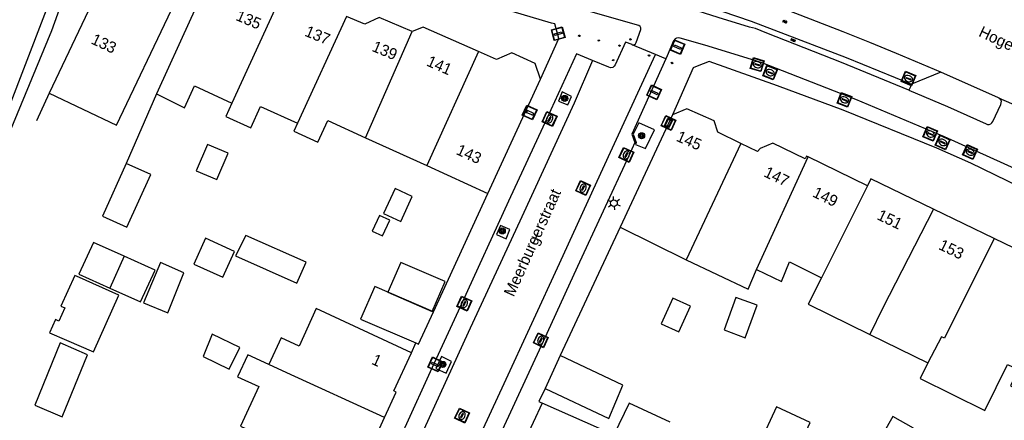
# Model space of a CAD drawing. Header units: metres. Extents: x 93870 to 95789, y 463036 to 464040.
# Tile 279 of 344: x 95422 to 95510, y 463244 to 463280. Entities that reach past the tile are written whole.
import ezdxf
from ezdxf.enums import TextEntityAlignment as Align

# ---------------------------------------------------------------- set-up
doc = ezdxf.new("R2010")
doc.units = ezdxf.units.M
doc.header["$LTSCALE"] = 25.4
for name, color, linetype in [('B_BEBOUWINGSGRENS_0', 1, 'Continuous'), ('B_LUIFEL_1', 200, 'Continuous'), ('B_TUSSENMUUR_0', 7, 'Continuous'), ('G_GRENS_ALGEMEEN_0', 7, 'Continuous'), ('Q_BOOM_0', 3, 'Continuous'), ('Q_GASPUT_0', 7, 'Continuous'), ('Q_INSPECTIE_OF_RIOOLPUT_0', 253, 'Continuous'), ('Q_KOLK_0', 254, 'Continuous'), ('Q_LICHTMAST_0', 2, 'Continuous'), ('Q_PEILBUIS_0', 2, 'Continuous'), ('Q_STRAATNAAMBORD_0', 7, 'Continuous'), ('Q_VERKEERSBORDPAAL_0', 40, 'Continuous'), ('Q_WATERLEIDINGPUT_0', 5, 'Continuous'), ('S_GBKN_SYMBOOL_GV_GROOT_0', 7, 'Continuous'), ('S_GBKN_SYMBOOL_OV_GROOT_0', 7, 'Continuous'), ('T_CULTUURGRENS_0', 76, 'Continuous'), ('T_HEK_0', 57, 'Continuous'), ('T_HEK_LIJN_0', 6, 'Continuous'), ('T_MUUR_30CM_0', 10, 'Continuous'), ('T_MUUR_30CM_LIJN_0', 10, 'Continuous'), ('T_WALBESCHERMING_0', 45, 'Continuous'), ('V_WEGGRENS_0', 7, 'Continuous'), ('Z_GBKN_HUISNUMMER_0', 252, 'Continuous'), ('Z_STRAATNAAM_0', 252, 'Continuous')]:
    doc.layers.add(name, color=color, linetype=linetype)
doc.layers.add('Q_PAAL_STEEN_0', color=7, linetype='Continuous', true_color=0xa97373)
doc.layers.add('Q_PAALTJE_0', color=7, linetype='Continuous', true_color=0x666666)

# ---------------------------------------------------------------- blocks, each defined once
blk = doc.blocks.new('Q_STRAATNAAMBORD')
for points in [[(-0.5, 0.5), (0.5, 0.5), (0.5, -0.5), (-0.5, -0.5)], [(-0.369, 0.22), (0.358, 0.22), (0.358, -0.214), (-0.369, -0.214)]]:
    blk.add_lwpolyline(points, close=True)
for points in [[(-0.442, 0.464), (0.438, 0.464, -0.414214), (0.459, 0.442), (0.459, -0.437, -0.414214), (0.438, -0.459), (-0.442, -0.459, -0.414214), (-0.463, -0.437), (-0.463, 0.442), (-0.463, 0.444), (-0.463, 0.446), (-0.463, 0.448), (-0.462, 0.45), (-0.461, 0.451), (-0.46, 0.453), (-0.459, 0.455), (-0.458, 0.456), (-0.457, 0.457), (-0.456, 0.459), (-0.454, 0.46), (-0.453, 0.461), (-0.451, 0.462), (-0.449, 0.462), (-0.447, 0.463), (-0.446, 0.463), (-0.444, 0.464), (-0.442, 0.464)], [(-0.287, 0.16), (0.281, 0.16, -0.414214), (0.303, 0.139), (0.303, -0.134, -0.414214), (0.281, -0.156), (-0.287, -0.156, -0.414214), (-0.308, -0.134), (-0.308, 0.139), (-0.308, 0.14), (-0.308, 0.142), (-0.307, 0.144), (-0.307, 0.146), (-0.306, 0.148), (-0.305, 0.149), (-0.304, 0.151), (-0.303, 0.152), (-0.302, 0.154), (-0.3, 0.155), (-0.299, 0.156), (-0.297, 0.157), (-0.296, 0.158), (-0.294, 0.159), (-0.292, 0.159), (-0.29, 0.16), (-0.288, 0.16), (-0.287, 0.16)]]:
    blk.add_lwpolyline(points, format="xyb")
blk = doc.blocks.new('Q_LICHTMAST')
for points in [[(-0.26, 0.15), (-0.52, 0.3)], [(0, 0.3), (0, 0.6)], [(0.26, 0.15), (0.52, 0.3)], [(-0.26, -0.15), (-0.52, -0.3)], [(0, -0.3), (0, -0.6)], [(0.26, -0.15), (0.52, -0.3)]]:
    blk.add_lwpolyline(points)
blk.add_circle((0, 0), 0.3)
blk = doc.blocks.new('Q_VERKEERSBORDPAAL')
for points in [[(-0.5, 0.5), (0.5, 0.5), (0.5, -0.5), (-0.5, -0.5)], [(-0.08, 0.333), (0.071, 0.333), (0.071, -0.329), (-0.08, -0.329)]]:
    blk.add_lwpolyline(points, close=True)
blk.add_lwpolyline([(-0.442, 0.464), (0.438, 0.464, -0.414214), (0.459, 0.442), (0.459, -0.437, -0.414214), (0.438, -0.459), (-0.442, -0.459, -0.414214), (-0.463, -0.437), (-0.463, 0.442), (-0.463, 0.444), (-0.463, 0.446), (-0.463, 0.448), (-0.462, 0.45), (-0.461, 0.451), (-0.46, 0.453), (-0.459, 0.455), (-0.458, 0.456), (-0.457, 0.457), (-0.456, 0.459), (-0.454, 0.46), (-0.453, 0.461), (-0.451, 0.462), (-0.449, 0.462), (-0.447, 0.463), (-0.446, 0.463), (-0.444, 0.464), (-0.442, 0.464)], format="xyb")
blk = doc.blocks.new('Q_PAAL_STEEN')
for points in [[(-0.5, 0.5), (0.5, 0.5), (0.5, -0.5), (-0.5, -0.5)], [(-0.08, 0.333), (0.071, 0.333), (0.071, -0.329), (-0.08, -0.329)]]:
    blk.add_lwpolyline(points, close=True)
blk.add_lwpolyline([(-0.442, 0.464), (0.438, 0.464, -0.414214), (0.459, 0.442), (0.459, -0.437, -0.414214), (0.438, -0.459), (-0.442, -0.459, -0.414214), (-0.463, -0.437), (-0.463, 0.442), (-0.463, 0.444), (-0.463, 0.446), (-0.463, 0.448), (-0.462, 0.45), (-0.461, 0.451), (-0.46, 0.453), (-0.459, 0.455), (-0.458, 0.456), (-0.457, 0.457), (-0.456, 0.459), (-0.454, 0.46), (-0.453, 0.461), (-0.451, 0.462), (-0.449, 0.462), (-0.447, 0.463), (-0.446, 0.463), (-0.444, 0.464), (-0.442, 0.464)], format="xyb")
blk = doc.blocks.new('Q_PAALTJE')
at = {"color": 251, "true_color": 0x666666, "xscale": 0.1, "yscale": 0.1, "zscale": 0.01}
blk.add_blockref('Q_PAAL_STEEN', (0, 0), dxfattribs=at)
blk = doc.blocks.new('Q_INSPECTIE_OF_RIOOLPUT')
blk.add_lwpolyline([(-0.5, 0.5), (0.5, 0.5), (0.5, -0.5), (-0.5, -0.5)], close=True)
for points in [[(-0.442, 0.464), (0.438, 0.464, -0.414214), (0.459, 0.442), (0.459, -0.437, -0.414214), (0.438, -0.459), (-0.442, -0.459, -0.414214), (-0.463, -0.437), (-0.463, 0.442), (-0.463, 0.444), (-0.463, 0.446), (-0.463, 0.448), (-0.462, 0.45), (-0.461, 0.451), (-0.46, 0.453), (-0.459, 0.455), (-0.458, 0.456), (-0.457, 0.457), (-0.456, 0.459), (-0.454, 0.46), (-0.453, 0.461), (-0.451, 0.462), (-0.449, 0.462), (-0.447, 0.463), (-0.446, 0.463), (-0.444, 0.464), (-0.442, 0.464)], [(-0.345, 0.105, 0.380426), (-0.276, -0.18)], [(-0.008, 0.266, 0.240218), (-0.345, 0.105)], [(-0.194, 0.045, 0.853344), (-0.194, -0.032)], [(0.331, 0.111, 0.240191), (-0.008, 0.266)], [(0.185, -0.032, 0.849746), (0.185, 0.045)], [(0.267, -0.176, 0.380426), (0.331, 0.111)], [(-0.276, -0.18, 0.148452), (0.012, -0.257)], [(0.012, -0.257, 0.131742), (0.267, -0.176)]]:
    blk.add_lwpolyline(points, format="xyb")
for points in [[(-0.194, 0.045), (0.185, 0.045)], [(0.185, -0.032), (-0.194, -0.032)]]:
    blk.add_lwpolyline(points)
blk = doc.blocks.new('Q_KOLK')
blk.add_lwpolyline([(-0.5, 0.5), (0.5, 0.5), (0.5, -0.5), (-0.5, -0.5)], close=True)
for points in [[(-0.442, 0.464), (0.438, 0.464, -0.414214), (0.459, 0.442), (0.459, -0.437, -0.414214), (0.438, -0.459), (-0.442, -0.459, -0.414214), (-0.463, -0.437), (-0.463, 0.442, -0.414214), (-0.442, 0.464)], [(-0.345, 0.105, 0.380426), (-0.276, -0.18)], [(-0.008, 0.266, 0.240218), (-0.345, 0.105)], [(-0.194, 0.045, 0.853344), (-0.194, -0.032)], [(0.331, 0.111, 0.240191), (-0.008, 0.266)], [(0.185, -0.032, 0.849746), (0.185, 0.045)], [(0.267, -0.176, 0.380426), (0.331, 0.111)], [(-0.276, -0.18, 0.148452), (0.012, -0.257)], [(0.012, -0.257, 0.131742), (0.267, -0.176)]]:
    blk.add_lwpolyline(points, format="xyb")
for points in [[(-0.194, 0.045), (0.185, 0.045)], [(0.185, -0.032), (-0.194, -0.032)]]:
    blk.add_lwpolyline(points)
blk = doc.blocks.new('Q_WATERLEIDINGPUT')
blk.add_lwpolyline([(-0.5, 0.5), (0.5, 0.5), (0.5, -0.5), (-0.5, -0.5)], close=True)
for points in [[(-0.442, 0.464), (0.438, 0.464, -0.414214), (0.459, 0.442), (0.459, -0.437, -0.414214), (0.438, -0.459), (-0.442, -0.459, -0.414214), (-0.463, -0.437), (-0.463, 0.442), (-0.463, 0.444), (-0.463, 0.446), (-0.463, 0.448), (-0.462, 0.45), (-0.461, 0.451), (-0.46, 0.453), (-0.459, 0.455), (-0.458, 0.456), (-0.457, 0.457), (-0.456, 0.459), (-0.454, 0.46), (-0.453, 0.461), (-0.451, 0.462), (-0.449, 0.462), (-0.447, 0.463), (-0.446, 0.463), (-0.444, 0.464), (-0.442, 0.464)], [(-0.345, 0.105, 0.380426), (-0.276, -0.18)], [(-0.008, 0.266, 0.240218), (-0.345, 0.105)], [(-0.194, 0.045, 0.853344), (-0.194, -0.032)], [(0.331, 0.111, 0.240191), (-0.008, 0.266)], [(0.185, -0.032, 0.849746), (0.185, 0.045)], [(0.267, -0.176, 0.380426), (0.331, 0.111)], [(-0.276, -0.18, 0.148452), (0.012, -0.257)], [(0.012, -0.257, 0.131742), (0.267, -0.176)]]:
    blk.add_lwpolyline(points, format="xyb")
for points in [[(-0.194, 0.045), (0.185, 0.045)], [(0.185, -0.032), (-0.194, -0.032)]]:
    blk.add_lwpolyline(points)
blk = doc.blocks.new('Q_GASPUT')
blk.add_lwpolyline([(-0.5, 0.5), (0.5, 0.5), (0.5, -0.5), (-0.5, -0.5)], close=True)
for points in [[(-0.442, 0.464), (0.438, 0.464, -0.414214), (0.459, 0.442), (0.459, -0.437, -0.414214), (0.438, -0.459), (-0.442, -0.459, -0.414214), (-0.463, -0.437), (-0.463, 0.442), (-0.463, 0.444), (-0.463, 0.446), (-0.463, 0.448), (-0.462, 0.45), (-0.461, 0.451), (-0.46, 0.453), (-0.459, 0.455), (-0.458, 0.456), (-0.457, 0.457), (-0.456, 0.459), (-0.454, 0.46), (-0.453, 0.461), (-0.451, 0.462), (-0.449, 0.462), (-0.447, 0.463), (-0.446, 0.463), (-0.444, 0.464), (-0.442, 0.464)], [(-0.345, 0.105, 0.380426), (-0.276, -0.18)], [(-0.008, 0.266, 0.240218), (-0.345, 0.105)], [(-0.194, 0.045, 0.853344), (-0.194, -0.032)], [(0.331, 0.111, 0.240191), (-0.008, 0.266)], [(0.185, -0.032, 0.849746), (0.185, 0.045)], [(0.267, -0.176, 0.380426), (0.331, 0.111)], [(-0.276, -0.18, 0.148452), (0.012, -0.257)], [(0.012, -0.257, 0.131742), (0.267, -0.176)]]:
    blk.add_lwpolyline(points, format="xyb")
for points in [[(-0.194, 0.045), (0.185, 0.045)], [(0.185, -0.032), (-0.194, -0.032)]]:
    blk.add_lwpolyline(points)
blk = doc.blocks.new('Q_PEILBUIS')
blk.add_lwpolyline([(-0.5, 0.5), (0.5, 0.5), (0.5, -0.5), (-0.5, -0.5)], close=True)
for points in [[(-0.442, 0.464), (0.438, 0.464, -0.414214), (0.459, 0.442), (0.459, -0.437, -0.414214), (0.438, -0.459), (-0.442, -0.459, -0.414214), (-0.463, -0.437), (-0.463, 0.442), (-0.463, 0.444), (-0.463, 0.446), (-0.463, 0.448), (-0.462, 0.45), (-0.461, 0.451), (-0.46, 0.453), (-0.459, 0.455), (-0.458, 0.456), (-0.457, 0.457), (-0.456, 0.459), (-0.454, 0.46), (-0.453, 0.461), (-0.451, 0.462), (-0.449, 0.462), (-0.447, 0.463), (-0.446, 0.463), (-0.444, 0.464), (-0.442, 0.464)], [(-0.116, 0.279, 0.411749), (0.109, 0.279)], [(0.083, 0.33, 0.503664), (-0.092, 0.332)], [(-0.116, -0.273, 0.833364), (0.109, -0.273)]]:
    blk.add_lwpolyline(points, format="xyb")
for points in [[(-0.116, -0.273), (-0.116, 0.279)], [(-0.04, 0.294), (-0.092, 0.332)], [(-0.04, 0.294), (0.032, 0.294)], [(0.032, 0.294), (0.083, 0.33)], [(0.109, 0.279), (0.109, -0.273)]]:
    blk.add_lwpolyline(points)
blk = doc.blocks.new('Q_BOOM')
for radius in [0.27, 0.18, 0.09]:
    blk.add_circle((0, 0), radius)
blk = doc.blocks.new('S_GBKN_SYMBOOL_GV_GROOT')
for points in [[(-0.1875, 0.03125), (-0.09375, 0.09375)], [(-0.1875, -0.0625), (0.0625, 0.09375)], [(-0.1875, 0.09375), (0.125, -0.09375)], [(-0.1875, 0), (-0.03125, -0.09375)], [(-0.125, -0.09375), (0.1875, 0.09375)], [(-0.0625, 0.09375), (0.1875, -0.0625)], [(0.03125, -0.09375), (0.1875, 0)], [(0.09375, 0.09375), (0.1875, 0.03125)]]:
    blk.add_lwpolyline(points)
blk = doc.blocks.new('S_GBKN_SYMBOOL_OV_GROOT')
for points in [[(-0.21875, 0.0625), (0.21875, 0.0625)], [(-0.21875, 0), (0.21875, 0)], [(-0.1875, 0.0625), (-0.1875, 0)], [(-0.125, 0.09375), (-0.125, 0.0625)], [(-0.125, 0), (-0.125, -0.0625)], [(-0.0625, 0.0625), (-0.0625, 0)], [(0, 0.09375), (0, 0.0625)], [(0, 0), (0, -0.0625)], [(0.0625, 0.0625), (0.0625, 0)], [(0.125, 0.09375), (0.125, 0.0625)], [(0.125, 0), (0.125, -0.0625)], [(0.1875, 0.0625), (0.1875, 0)], [(-0.21875, -0.0625), (0.21875, -0.0625)], [(-0.1875, -0.0625), (-0.1875, -0.09375)], [(-0.0625, -0.0625), (-0.0625, -0.09375)], [(0.0625, -0.0625), (0.0625, -0.09375)], [(0.1875, -0.0625), (0.1875, -0.09375)]]:
    blk.add_lwpolyline(points)

msp = doc.modelspace()

# ---------------------------------------------------------------- linework, layer by layer
at = {"layer": 'B_BEBOUWINGSGRENS_0'}
for p, q in [((95430.79, 463270.53), (95435.667, 463280.789)), ((95463.743, 463264.479), (95468.404, 463274.624)), ((95424.83, 463273.37), (95430.79, 463270.53)), ((95480.112, 463271.464), (95475.467, 463261.482)), ((95438.88, 463268.84), (95437.874, 463266.481)), ((95452.89, 463269.43), (95458.327, 463266.951)), ((95433.83, 463266.15), (95431.659, 463267.128)), ((95458.327, 463266.951), (95463.743, 463264.479)), ((95497.42, 463265.17), (95492.141, 463267.722)), ((95431.726, 463261.48), (95433.83, 463266.15)), ((95508.656, 463260.478), (95503.266, 463263.088)), ((95475.467, 463261.482), (95481.335, 463258.598)), ((95442.273, 463260.761), (95441.341, 463258.96)), ((95431.479, 463258.909), (95430.205, 463256.083)), ((95434.215, 463257.676), (95431.479, 463258.909)), ((95432.941, 463254.85), (95434.215, 463257.676)), ((95435.363, 463253.901), (95436.771, 463257.425)), ((95430.205, 463256.083), (95432.941, 463254.85)), ((95445.412, 463251.658), (95444.325, 463249.293)), ((95497.62, 463251.972), (95502.766, 463249.437)), ((95470.167, 463250.089), (95468.815, 463247.184)), ((95475.712, 463247.473), (95470.167, 463250.089)), ((95423.547, 463245.692), (95425.977, 463244.646))]:
    msp.add_line(p, q, dxfattribs=at)
for points in [[(95435.667, 463280.789), (95435.71, 463280.88), (95433.78, 463281.8), (95434.08, 463282.42), (95433.81, 463282.55), (95433.44, 463283.77), (95431.43, 463284.63), (95430.3, 463284.22), (95430.02, 463284.36), (95424.83, 463273.37)], [(95445.16, 463281.508), (95441.87, 463282.92), (95440.88, 463282.55), (95438.95, 463283.43), (95437.39, 463280.005), (95434.34, 463273.31)], [(95457.03, 463278.87), (95454.11, 463280.1), (95452.84, 463279.5), (95451.186, 463280.185)], [(95462.907, 463277.07), (95458, 463279.23), (95457.03, 463278.87)], [(95468.404, 463274.624), (95467.934, 463276.014), (95465.864, 463276.962), (95464.517, 463276.361), (95462.907, 463277.07)], [(95434.34, 463273.31), (95436.83, 463272.09), (95437.71, 463274.02), (95441.04, 463272.5)], [(95441.04, 463272.5), (95440.5, 463271.32), (95442.7, 463270.32), (95443.56, 463272.21), (95446.86, 463270.71)], [(95486.19, 463268.917), (95484.14, 463269.91), (95483.807, 463270.94), (95481.393, 463272), (95480.112, 463271.464)], [(95446.86, 463270.71), (95446.54, 463270), (95448.67, 463269.03), (95449.54, 463270.95), (95452.89, 463269.43)], [(95437.874, 463266.481), (95439.693, 463265.706), (95440.7, 463268.07), (95438.88, 463268.84)], [(95492.141, 463267.722), (95492, 463267.79), (95491.89, 463267.55), (95489.02, 463268.94), (95487.89, 463268.48), (95487.65, 463268.21), (95486.19, 463268.917)], [(95431.659, 463267.128), (95429.555, 463262.458), (95431.726, 463261.48)], [(95503.266, 463263.088), (95497.71, 463265.77), (95497.42, 463265.17)], [(95455.507, 463264.915), (95454.484, 463262.696), (95456.008, 463261.982), (95457.031, 463264.201), (95455.507, 463264.915)], [(95441.341, 463258.96), (95446.796, 463256.529), (95447.62, 463258.378), (95442.273, 463260.761)], [(95502.766, 463249.437), (95502.084, 463248.059), (95507.823, 463245.217), (95509.84, 463249.29), (95510.77, 463248.85), (95510.09, 463247.4), (95512.91, 463246.04), (95515.62, 463250), (95519.12, 463255.41), (95508.656, 463260.478)], [(95436.771, 463257.425), (95434.698, 463258.367), (95433.18, 463254.773), (95435.363, 463253.901)], [(95481.335, 463258.598), (95486.837, 463255.984), (95487.584, 463257.727)], [(95487.584, 463257.727), (95489.787, 463256.678), (95490.505, 463258.399), (95493.33, 463257.007)], [(95427.24, 463257.14), (95427.091, 463257.213), (95425.862, 463254.486), (95426.215, 463254.327), (95425.686, 463253.155), (95425.385, 463253.291), (95424.858, 463252.123), (95426.359, 463251.446), (95428.747, 463250.417)], [(95428.747, 463250.417), (95431.013, 463255.445), (95427.24, 463257.14)], [(95493.33, 463257.007), (95492.169, 463254.651), (95497.62, 463251.972)], [(95458.913, 463253.967), (95453.7, 463256.22), (95452.45, 463253.32), (95457.352, 463251.212)], [(95479.128, 463252.912), (95480.676, 463252.211), (95481.708, 463254.488), (95480.16, 463255.19), (95479.128, 463252.912)], [(95487.64, 463254.56), (95485.75, 463255.25), (95484.69, 463252.37), (95486.57, 463251.67), (95487.64, 463254.56)], [(95456.955, 463250.349), (95448.52, 463254.26), (95446.989, 463250.932), (95445.412, 463251.658)], [(95457.352, 463251.212), (95457.598, 463251.107), (95458.913, 463253.967)], [(95425.977, 463244.646), (95428.231, 463250.167), (95425.8, 463251.213), (95423.547, 463245.692)], [(95439.294, 463251.987), (95438.48, 463250), (95440.79, 463248.88)], [(95440.79, 463248.88), (95441.727, 463250.817), (95439.295, 463251.99), (95439.294, 463251.987)], [(95454.566, 463244.592), (95455.604, 463246.859), (95455.407, 463246.956), (95456.955, 463250.349)], [(95444.325, 463249.293), (95442.443, 463250.159), (95441.543, 463248.202), (95443.425, 463247.337), (95441.81, 463243.826), (95443.388, 463243.097)], [(95468.815, 463247.184), (95474.479, 463244.511), (95475.712, 463247.473)], [(95468.572, 463245.875), (95466.973, 463242.424), (95466.77, 463242.502), (95465.783, 463240.356)], [(95479.925, 463244.181), (95476.279, 463245.87), (95474.916, 463243.065), (95468.572, 463245.875)], [(95489.35, 463245.547), (95487.838, 463242.28), (95490.833, 463240.894), (95492.345, 463244.161), (95489.35, 463245.547)], [(95451.9, 463239.167), (95453.513, 463242.805), (95453.701, 463242.702), (95454.566, 463244.592)], [(95499.899, 463240.848), (95501.488, 463243.647), (95499.661, 463244.684), (95498.073, 463241.885)]]:
    msp.add_lwpolyline(points, dxfattribs=at)
at = {"layer": 'B_LUIFEL_1'}
msp.add_line((95431.479, 463258.909), (95428.744, 463260.143), dxfattribs=at)
for points in [[(95455.047, 463262.111), (95454.142, 463262.534), (95453.487, 463261.135), (95454.393, 463260.712), (95455.047, 463262.111)], [(95428.744, 463260.143), (95427.47, 463257.316), (95430.205, 463256.083)], [(95437.654, 463258.22), (95440.231, 463257.05), (95441.266, 463259.329), (95438.689, 463260.499), (95437.654, 463258.22)], [(95454.871, 463255.714), (95458.814, 463254.01), (95459.956, 463256.653), (95456.013, 463258.357), (95454.871, 463255.714)]]:
    msp.add_lwpolyline(points, dxfattribs=at)
at = {"layer": 'B_TUSSENMUUR_0'}
for p, q in [((95445.16, 463281.508), (95441.04, 463272.5)), ((95451.186, 463280.185), (95446.86, 463270.71)), ((95452.89, 463269.43), (95457.03, 463278.87)), ((95462.907, 463277.07), (95458.327, 463266.951)), ((95486.19, 463268.917), (95481.335, 463258.598)), ((95487.584, 463257.727), (95492.141, 463267.722)), ((95497.42, 463265.17), (95493.33, 463257.007))]:
    msp.add_line(p, q, dxfattribs=at)
for points in [[(95503.266, 463263.088), (95498.778, 463254.323), (95497.62, 463251.972)], [(95508.656, 463260.478), (95504.24, 463251.633), (95503.98, 463251.76), (95503.06, 463250), (95502.766, 463249.437)], [(95454.566, 463244.592), (95445.902, 463248.569), (95444.325, 463249.293)]]:
    msp.add_lwpolyline(points, dxfattribs=at)
at = {"layer": 'G_GRENS_ALGEMEEN_0'}
msp.add_lwpolyline([(95428.44, 463210.57), (95418.307, 463214.787), (95402.351, 463223.16), (95401.251, 463223.821), (95400.474, 463224.398), (95400.022, 463225.079), (95399.89, 463225.377), (95399.896, 463225.837), (95404.052, 463234.761), (95417.513, 463260.766), (95425.047, 463278.948), (95428.585, 463288.773)], dxfattribs=at)
at = {"layer": 'T_CULTUURGRENS_0'}
for p, q in [((95503.931, 463275.252), (95501.318, 463274.17)), ((95509.045, 463272.983), (95503.931, 463275.252))]:
    msp.add_line(p, q, dxfattribs=at)
for points in [[(95501.318, 463274.17), (95501.226, 463273.955), (95501.077, 463273.656)], [(95501.077, 463273.656), (95504.529, 463272.204), (95507.938, 463270.652), (95508.073, 463270.61), (95508.215, 463270.613), (95508.348, 463270.661), (95508.459, 463270.747), (95508.538, 463270.865), (95509.242, 463272.388), (95509.29, 463272.52), (95509.293, 463272.661), (95509.248, 463272.794), (95509.163, 463272.906), (95509.045, 463272.983)]]:
    msp.add_lwpolyline(points, dxfattribs=at)
at = {"layer": 'T_HEK_0'}
msp.add_line((95456.955, 463250.349), (95457.352, 463251.212), dxfattribs=at)
at = {"layer": 'T_HEK_LIJN_0'}
msp.add_line((95434.34, 463273.31), (95431.659, 463267.128), dxfattribs=at)
at = {"layer": 'T_MUUR_30CM_0'}
for p, q in [((95458.913, 463253.967), (95463.743, 463264.479)), ((95475.467, 463261.482), (95470.167, 463250.089))]:
    msp.add_line(p, q, dxfattribs=at)
at = {"layer": 'T_MUUR_30CM_LIJN_0'}
msp.add_line((95424.83, 463273.37), (95423.7, 463270.94), dxfattribs=at)
at = {"layer": 'T_WALBESCHERMING_0'}
msp.add_lwpolyline([(95427.68, 463288.932), (95421.119, 463271.825), (95412.352, 463251.1), (95402.674, 463232.53), (95399.167, 463225.472)], dxfattribs=at)
at = {"layer": 'V_WEGGRENS_0'}
for p, q in [((95478.614, 463276.828), (95476.547, 463277.686)), ((95479.531, 463276.434), (95478.614, 463276.828)), ((95479.647, 463276.7), (95479.531, 463276.434)), ((95481.963, 463275.623), (95480.112, 463271.464)), ((95509.045, 463272.983), (95512.021, 463271.644))]:
    msp.add_line(p, q, dxfattribs=at)
for points in [[(95469.686, 463279.525), (95469.394, 463279.6), (95465.085, 463280.86), (95454.038, 463283.902), (95448.238, 463285.267), (95437.679, 463287.387), (95430.464, 463288.798)], [(95503.931, 463275.252), (95499.98, 463276.919), (95497.627, 463277.879), (95495.266, 463278.821), (95492.899, 463279.746), (95490.525, 463280.653), (95488.144, 463281.543), (95482.91, 463283.472), (95477.865, 463285.283)], [(95479.283, 463282.477), (95487.105, 463279.784), (95495.515, 463276.555), (95501.318, 463274.17)], [(95476.547, 463277.686), (95476.654, 463277.674), (95476.737, 463277.701), (95476.831, 463277.773), (95476.885, 463277.881), (95477.311, 463279.049), (95477.313, 463279.177), (95477.265, 463279.29), (95477.121, 463279.386), (95471.216, 463281.071)], [(95488.483, 463278.698), (95487.476, 463279.134), (95486.946, 463279.228), (95484.167, 463280.11), (95479.318, 463281.637), (95479.045, 463281.721)], [(95468.404, 463274.624), (95470.034, 463278.232), (95469.686, 463279.525)], [(95487.595, 463276.227), (95483.274, 463277.541), (95482.169, 463277.877), (95480.795, 463278.271), (95480.643, 463278.308), (95480.476, 463278.271), (95480.367, 463278.202), (95480.223, 463278.022), (95479.647, 463276.7)], [(95501.077, 463273.656), (95495.107, 463276.092), (95488.483, 463278.698)], [(95475.944, 463277.919), (95475.035, 463275.898), (95474.954, 463275.779), (95474.819, 463275.672), (95474.631, 463275.633), (95474.467, 463275.677), (95473.022, 463276.283)], [(95476.547, 463277.686), (95476.535, 463277.691), (95475.944, 463277.919)], [(95443.323, 463196.717), (95443.184, 463196.86), (95443.05, 463197.051), (95442.921, 463197.316), (95442.627, 463198.081), (95442.709, 463198.4), (95442.775, 463198.814), (95445.747, 463205.443), (95450.449, 463215.634), (95455.097, 463225.791), (95459.777, 463235.934), (95465.19, 463247.626), (95470.092, 463258.265), (95473.755, 463266.284), (95478.614, 463276.828)], [(95473.022, 463276.283), (95471.603, 463276.868), (95469.013, 463271.203), (95465.58, 463263.785), (95461.459, 463254.793), (95458.627, 463248.647), (95456.522, 463244.044), (95454.251, 463239.056)], [(95473.022, 463276.283), (95471.385, 463272.504), (95466.741, 463262.414), (95462, 463252.132), (95458.058, 463243.528), (95453.118, 463232.821), (95447.774, 463221.21), (95442.722, 463210.3), (95438.542, 463201.164), (95438.231, 463200.682), (95437.922, 463200.422), (95437.515, 463200.224), (95437.015, 463200.112), (95436.405, 463200.151)], [(95479.531, 463276.434), (95476.5, 463269.73), (95476.768, 463269.007), (95476.249, 463267.81), (95471.701, 463258), (95468.656, 463251.347), (95464.846, 463243.097), (95460.811, 463234.329), (95458.541, 463229.339), (95455.23, 463222.152), (95453.83, 463219.049), (95450.491, 463211.867), (95447.032, 463204.397), (95445.891, 463201.903)], [(95523.363, 463258.124), (95520.409, 463259.874), (95511.983, 463264.526), (95506.581, 463267.162), (95503.571, 463268.491), (95495.257, 463271.865), (95489.431, 463274.027), (95483.364, 463276.189), (95482.321, 463275.776), (95481.963, 463275.623)], [(95578.86, 463221.233), (95572.338, 463226.745), (95568.855, 463229.609), (95565.338, 463232.46), (95561.351, 463235.49), (95556.53, 463239.093), (95551.666, 463242.639), (95546.749, 463246.089), (95541.822, 463249.326), (95540.424, 463250.176), (95534.042, 463254.148), (95529.339, 463256.844), (95521.443, 463261.229), (95517.454, 463263.335), (95511.116, 463266.388), (95504.263, 463269.5), (95496.38, 463272.808), (95487.999, 463276.105), (95487.595, 463276.227)], [(95470.838, 463272.359), (95471.175, 463273.089), (95470.333, 463273.493), (95470.008, 463272.688), (95470.838, 463272.359)], [(95478.536, 463270.139), (95477.126, 463270.759), (95476.64, 463269.733), (95476.898, 463269.01), (95476.845, 463268.829), (95477.726, 463268.479), (95478.536, 463270.139)], [(95465.367, 463260.466), (95465.678, 463261.291), (95464.875, 463261.645), (95464.518, 463260.845), (95465.367, 463260.466)], [(95460.044, 463248.517), (95460.512, 463249.573), (95459.618, 463250.02), (95459.111, 463248.945), (95460.044, 463248.517)], [(95468.815, 463247.184), (95468.274, 463246.006), (95468.572, 463245.875)]]:
    msp.add_lwpolyline(points, dxfattribs=at)
at = {"layer": 'Z_STRAATNAAM_0'}
msp.add_line((95467.798, 463260.074), (95468.21, 463260.985), dxfattribs=at)

# ---------------------------------------------------------------- block references
at = {"layer": 'Q_BOOM_0'}
for p, rotation in [((95470.557, 463272.917), 158.377341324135), ((95477.377, 463269.6), 109.6387620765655), ((95465.02, 463261.16), 65.9511822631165), ((95459.748, 463249.306), 64.75012710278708)]:
    msp.add_blockref('Q_BOOM', p, dxfattribs=dict(at, rotation=rotation))
at = {"layer": 'Q_GASPUT_0', "rotation": 65.44954761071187}
msp.add_blockref('Q_GASPUT', (95472.193, 463264.96), dxfattribs=at)
at = {"layer": 'Q_INSPECTIE_OF_RIOOLPUT_0', "rotation": 65.15746143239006}
msp.add_blockref('Q_INSPECTIE_OF_RIOOLPUT', (95461.454, 463244.771), dxfattribs=at)
at = {"layer": 'Q_KOLK_0'}
for p, rotation in [((95487.634, 463275.919), 163.1967235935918), ((95501.051, 463274.68), 157.6576163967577), ((95469.218, 463271.095), 65.16562104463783), ((95502.987, 463269.767), 157.2352667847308), ((95476.031, 463267.905), 65.1271571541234), ((95461.658, 463254.702), 65.37819047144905), ((95468.439, 463251.456), 65.4069863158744)]:
    msp.add_blockref('Q_KOLK', p, dxfattribs=dict(at, rotation=rotation))
at = {"layer": 'Q_LICHTMAST_0', "rotation": 65.12715715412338}
msp.add_blockref('Q_LICHTMAST', (95474.925, 463263.622), dxfattribs=at)
at = {"layer": 'Q_PAAL_STEEN_0', "rotation": 105.0637206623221}
msp.add_blockref('Q_PAAL_STEEN', (95469.985, 463278.664), dxfattribs=at)
at = {"layer": 'Q_PAALTJE_0'}
for p, rotation in [((95471.852, 463278.481), 165.6067110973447), ((95473.591, 463278.053), 165.6067110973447), ((95475.423, 463277.598), 65.78286479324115), ((95476.395, 463278.159), 158.9040437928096), ((95478.038, 463276.727), 157.4569389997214), ((95474.855, 463276.305), 65.78286479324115), ((95480.076, 463276.057), 155.060351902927)]:
    msp.add_blockref('Q_PAALTJE', p, dxfattribs=dict(at, rotation=rotation))
at = {"layer": 'Q_PEILBUIS_0', "rotation": 65.32414511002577}
msp.add_blockref('Q_PEILBUIS', (95467.449, 463271.667), dxfattribs=at)
at = {"layer": 'Q_STRAATNAAMBORD_0', "rotation": 65.0456698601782}
msp.add_blockref('Q_STRAATNAAMBORD', (95479.765, 463270.737), dxfattribs=at)
at = {"layer": 'Q_VERKEERSBORDPAAL_0'}
for p, rotation in [((95480.568, 463277.472), 66.45707549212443), ((95478.492, 463273.453), 65.67141131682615), ((95459.074, 463249.306), 65.26034035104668)]:
    msp.add_blockref('Q_VERKEERSBORDPAAL', p, dxfattribs=dict(at, rotation=rotation))
at = {"layer": 'Q_WATERLEIDINGPUT_0'}
for p, rotation in [((95488.776, 463275.214), 158.5258293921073), ((95495.376, 463272.793), 158.5258293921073), ((95504.095, 463269.017), 155.5768358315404), ((95506.522, 463268.154), 155.5768358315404)]:
    msp.add_blockref('Q_WATERLEIDINGPUT', p, dxfattribs=dict(at, rotation=rotation))
at = {"layer": 'S_GBKN_SYMBOOL_GV_GROOT_0', "rotation": 159.5046326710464}
msp.add_blockref('S_GBKN_SYMBOOL_GV_GROOT', (95490.102, 463279.726), dxfattribs=at)
at = {"layer": 'S_GBKN_SYMBOOL_OV_GROOT_0', "rotation": 158.9958230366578}
msp.add_blockref('S_GBKN_SYMBOOL_OV_GROOT', (95490.833, 463278.067), dxfattribs=at)

# ---------------------------------------------------------------- texts
at = {"layer": 'Z_GBKN_HUISNUMMER_0', "linetype": 'Continuous'}
for s, rotation, p in [('135', 336.8, (95442.529, 463279.917)), ('137', 337.5, (95448.642, 463278.533)), ('133', 334.7, (95429.686, 463277.797)), ('139', 337.1, (95454.6, 463277.181)), ('141', 336.2, (95459.446, 463275.862)), ('145', 336.3, (95481.595, 463269.181)), ('143', 335.5, (95462.073, 463267.989)), ('147', 334.2, (95489.365, 463265.995)), ('149', 334.2, (95493.688, 463264.197)), ('151', 334.2, (95499.401, 463262.178)), ('153', 334.2, (95504.871, 463259.533)), ('1', 335.3, (95453.893, 463249.674))]:
    msp.add_text(s, height=1, rotation=rotation, dxfattribs=at).set_placement(p, align=Align.MIDDLE)
at = {"layer": 'Z_STRAATNAAM_0', "linetype": 'Continuous'}
for s, rotation, p in [('Hoge Rijndijk', 334.97272, (95510.928, 463277.146)), ('Meerburgerstraat', 65.66513, (95467.798, 463260.074))]:
    msp.add_text(s, height=1, rotation=rotation, dxfattribs=at).set_placement(p, align=Align.MIDDLE)

doc.saveas('drawing.dxf')
